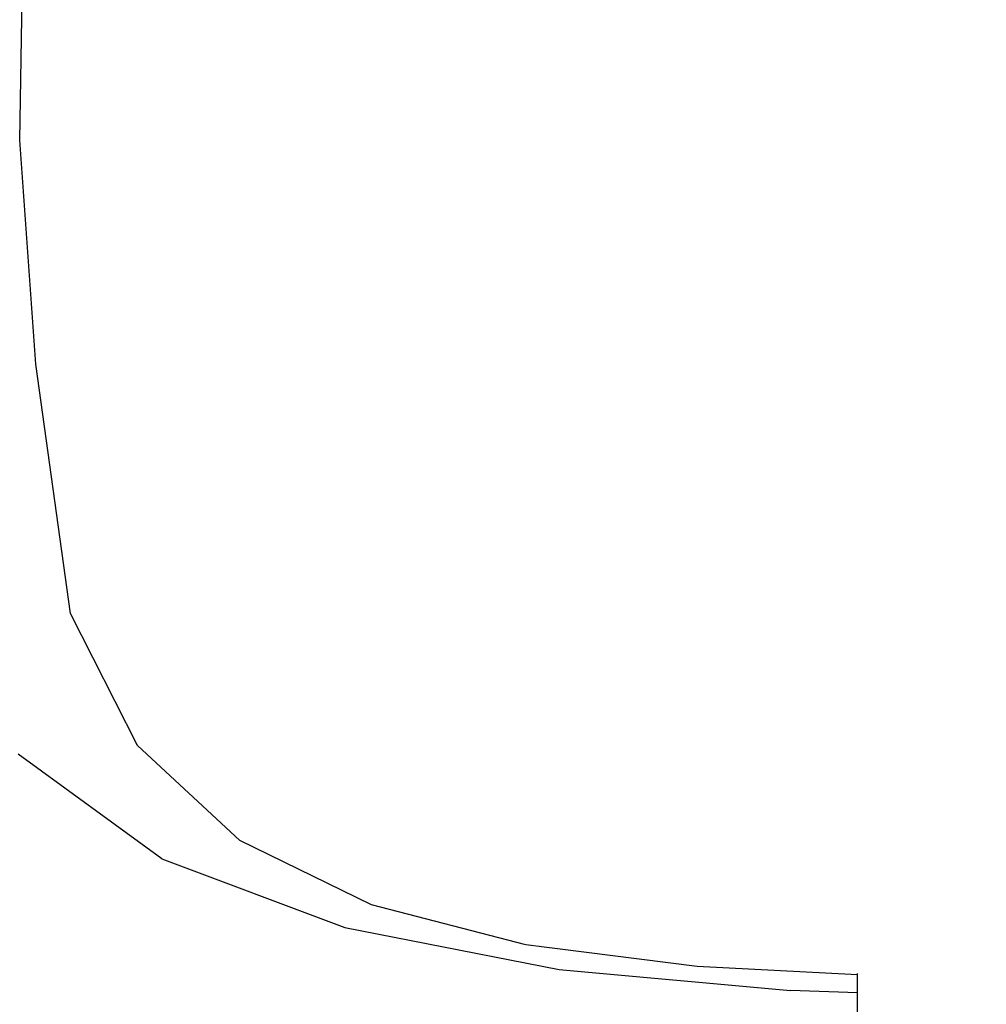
# Model space of a CAD drawing. Header units: millimetres. Extents: x -36478 to 31050, y -14815 to 11827.
# Tile 662 of 690: x -1295 to -1147, y 3901 to 4052. Entities that reach past the tile are written whole.
import ezdxf

# ---------------------------------------------------------------- set-up
doc = ezdxf.new("R2010")
doc.units = ezdxf.units.MM
doc.header["$MEASUREMENT"] = 0
doc.linetypes.add('Wipeout_Contour', pattern=[1000, 0, -1000])
for name, color, linetype in [('Nové_Interiér - nábytek', 7, 'Continuous'), ('Nové_Kóty - SP', 7, 'Continuous'), ('Nové_Výplně - Povrchové', 7, 'Continuous')]:
    doc.layers.add(name, color=color, linetype=linetype)
doc.styles.add('GENEROVANÝ_STYL_2', font='txt')
doc.dimstyles.new('GENEROVANÝ_STYL__1', dxfattribs={"dimtxt": 125, "dimasz": 190, "dimexe": 0.18, "dimexo": 300, "dimgap": 0, "dimtad": 1, "dimdec": 0, "dimzin": 0, "dimdsep": 46, "dimtxsty": 'GENEROVANÝ_STYL_2', "dimblk": 'ARROWHEAD_6', "dimblk1": 'ARROWHEAD_6', "dimblk2": 'ARROWHEAD_6', "dimcen": 0.09, "dimclrd": 1, "dimclre": 1, "dimclrt": 1, "dimazin": 0, "dimtfac": 1, "dimtdec": 4, "dimtmove": 0, "dimatfit": 3, "dimfxl": 1, "dimtolj": 1, "dimtzin": 0, "dimarcsym": 0})

# ---------------------------------------------------------------- blocks, each defined once
blk = doc.blocks.new('*D6333')
at = {"layer": 'Nové_Kóty - SP', "color": 1, "linetype": 'Continuous', "lineweight": 25}
for p, q in [((1592.49, 10900.32), (1592.49, 11050.32)), ((1692.49, 10800.32), (1492.49, 11000.32)), ((1779.99, 10900.32), (1292.49, 10900.32)), ((1592.49, 200), (1592.49, 10900.32)), ((1492.49, 300), (1692.49, 100)), ((1779.99, 200), (1292.49, 200)), ((1592.49, -398.51), (1592.49, 200))]:
    blk.add_line(p, q, dxfattribs=at)
at = {"layer": 'Nové_Kóty - SP', "color": 1, "lineweight": 25, "insert": (1567.49, 5289.02), "char_height": 125, "attachment_point": 7, "rotation": 90, "style": 'GENEROVANÝ_STYL_2'}
blk.add_mtext('\\A1;{\\pql;\\fArial|b0|i0|c0|p38;10\xa0700}', dxfattribs=at)
blk = doc.blocks.new('ARROWHEAD_6')
at = {"color": 0, "linetype": 'Continuous', "lineweight": 0}
for p, q in [((-0.5, -0.5), (0.5, 0.5)), ((0, 0), (-1, 0))]:
    blk.add_line(p, q, dxfattribs=at)
blk = doc.blocks.new('*D6426')
at = {"layer": 'Nové_Kóty - SP', "color": 1, "linetype": 'Continuous', "lineweight": 25}
for p, q in [((-3281.3, 5680), (-3081.3, 5480)), ((-2993.8, 5580), (-3481.3, 5580)), ((-3181.3, 3480), (-3181.3, 5580)), ((-3281.3, 3580), (-3081.3, 3380)), ((-2881.3, 3480), (-3368.8, 3480))]:
    blk.add_line(p, q, dxfattribs=at)
at = {"layer": 'Nové_Kóty - SP', "color": 1, "lineweight": 25, "insert": (-3206.3, 4316.29), "char_height": 125, "attachment_point": 7, "rotation": 90, "style": 'GENEROVANÝ_STYL_2'}
blk.add_mtext('\\A1;{\\pql;\\fArial|b0|i0|c0|p38;2\xa0100}', dxfattribs=at)
blk = doc.blocks.new('*D6432')
at = {"layer": 'Nové_Kóty - SP', "color": 1, "linetype": 'Continuous', "lineweight": 25}
for p, q in [((-4619.03, 6279.62), (-4819.03, 6479.62)), ((-4419.03, 6379.62), (-4906.53, 6379.62)), ((-4719.03, 3480), (-4719.03, 6379.62)), ((-4819.03, 3580), (-4619.03, 3380)), ((-4419.03, 3480), (-4906.53, 3480))]:
    blk.add_line(p, q, dxfattribs=at)
at = {"layer": 'Nové_Kóty - SP', "color": 1, "lineweight": 25, "char_height": 125, "attachment_point": 7, "rotation": 90, "style": 'GENEROVANÝ_STYL_2'}
for s, insert in [('\\A1;{\\pql;\\fArial|b0|i0|c0|p38;100}', (-4744.03, 5995.04)), ('\\A1;{\\pql;\\fArial|b0|i0|c0|p38;2\xa0900}', (-4744.03, 4573.81))]:
    blk.add_mtext(s, dxfattribs=dict(at, insert=insert))
blk = doc.blocks.new('*D6441')
at = {"layer": 'Nové_Kóty - SP', "color": 1, "linetype": 'Continuous', "lineweight": 25}
for p, q in [((-2766.08, 6230), (-2766.08, 6380)), ((-2666.08, 6130), (-2866.08, 6330)), ((-2466.08, 6230), (-2953.58, 6230)), ((-2766.08, 3480), (-2766.08, 6230)), ((-2866.08, 3580), (-2666.08, 3380)), ((-2666.08, 3330.35), (-2866.08, 3530.35)), ((-2466.08, 3480), (-2953.58, 3480))]:
    blk.add_line(p, q, dxfattribs=at)
at = {"layer": 'Nové_Kóty - SP', "color": 1, "lineweight": 25, "char_height": 125, "attachment_point": 7, "rotation": 90, "style": 'GENEROVANÝ_STYL_2'}
for s, insert in [('\\A1;{\\pql;\\fArial|b0|i0|c0|p38;2\xa0750}', (-2791.08, 4641.29)), ('\\A1;{\\pql;\\fArial|b0|i0|c0|p38;50}', (-2613.27, 3511.34))]:
    blk.add_mtext(s, dxfattribs=dict(at, insert=insert))

msp = doc.modelspace()

# ---------------------------------------------------------------- wipeouts: each hides what was drawn before it
at = {"color": 254, "linetype": 'Wipeout_Contour', "lineweight": 0, "ltscale": 12601.054054}
msp.add_wipeout([(-1141.56, 4009.21), (-1139.2, 4054.94), (-1180.12, 4051.66)], dxfattribs=at).dxf.layer = 'Nové_Výplně - Povrchové'
at = {"color": 254, "linetype": 'Wipeout_Contour', "lineweight": 0, "ltscale": 12470.073644}
msp.add_wipeout([(-1287.38, 3960.88), (-1277.1, 3940.74), (-1278.56, 3960.88)], dxfattribs=at).dxf.layer = 'Nové_Výplně - Povrchové'
at = {"color": 254, "linetype": 'Wipeout_Contour', "lineweight": 0, "ltscale": 12299.781462}
msp.add_wipeout([(-1147.3, 3937.27), (-1188.91, 3936.29), (-1148.33, 3921.6)], dxfattribs=at).dxf.layer = 'Nové_Výplně - Povrchové'

# ---------------------------------------------------------------- next in the draw order: wipeouts: each hides what was drawn before it
at = {"color": 254, "linetype": 'Wipeout_Contour', "lineweight": 0, "ltscale": 12566.560431}
msp.add_wipeout([(-1180.12, 4051.66), (-1182.68, 4007.67), (-1141.56, 4009.21)], dxfattribs=at).dxf.layer = 'Nové_Výplně - Povrchové'
at = {"color": 254, "linetype": 'Wipeout_Contour', "lineweight": 0, "ltscale": 12358.038066}
msp.add_wipeout([(-1143.02, 3960.88), (-1183.48, 3960.88), (-1147.3, 3937.27)], dxfattribs=at).dxf.layer = 'Nové_Výplně - Povrchové'
at = {"color": 254, "linetype": 'Wipeout_Contour', "lineweight": 0, "ltscale": 12331.050436}
msp.add_wipeout([(-1188.91, 3936.29), (-1221.77, 3936.25), (-1188.75, 3920.75)], dxfattribs=at).dxf.layer = 'Nové_Výplně - Povrchové'

# ---------------------------------------------------------------- next in the draw order: wipeouts: each hides what was drawn before it
at = {"color": 254, "linetype": 'Wipeout_Contour', "lineweight": 0, "ltscale": 12624.857733}
msp.add_wipeout([(-1182.68, 4007.67), (-1180.12, 4051.66), (-1215.58, 4047.18)], dxfattribs=at).dxf.layer = 'Nové_Výplně - Povrchové'
at = {"color": 254, "linetype": 'Wipeout_Contour', "lineweight": 0, "ltscale": 12358.607293}
msp.add_wipeout([(-1221.77, 3936.25), (-1246.81, 3937.05), (-1220.07, 3921.37)], dxfattribs=at).dxf.layer = 'Nové_Výplně - Povrchové'
at = {"color": 254, "linetype": 'Wipeout_Contour', "lineweight": 0, "ltscale": 12294.635369}
msp.add_wipeout([(-1188.91, 3936.29), (-1188.75, 3920.75), (-1148.33, 3921.6)], dxfattribs=at).dxf.layer = 'Nové_Výplně - Povrchové'

# ---------------------------------------------------------------- next in the draw order: wipeouts: each hides what was drawn before it
at = {"color": 254, "linetype": 'Wipeout_Contour', "lineweight": 0, "ltscale": 12590.24913}
msp.add_wipeout([(-1215.58, 4047.18), (-1217.41, 4005.56), (-1182.68, 4007.67)], dxfattribs=at).dxf.layer = 'Nové_Výplně - Povrchové'
at = {"color": 254, "linetype": 'Wipeout_Contour', "lineweight": 0, "ltscale": 12382.666922}
msp.add_wipeout([(-1246.81, 3937.05), (-1264.94, 3938.58), (-1243.81, 3923.26)], dxfattribs=at).dxf.layer = 'Nové_Výplně - Povrchové'
at = {"color": 254, "linetype": 'Wipeout_Contour', "lineweight": 0, "ltscale": 12324.726898}
msp.add_wipeout([(-1221.77, 3936.25), (-1220.07, 3921.37), (-1188.75, 3920.75)], dxfattribs=at).dxf.layer = 'Nové_Výplně - Povrchové'

# ---------------------------------------------------------------- next in the draw order: wipeouts: each hides what was drawn before it
at = {"color": 254, "linetype": 'Wipeout_Contour', "lineweight": 0, "ltscale": 12708.473777}
msp.add_wipeout([(-1211.91, 4087.25), (-1215.58, 4047.18), (-1180.12, 4051.66)], dxfattribs=at).dxf.layer = 'Nové_Výplně - Povrchové'
at = {"color": 254, "linetype": 'Wipeout_Contour', "lineweight": 0, "ltscale": 12440.858435}
msp.add_wipeout([(-1264.94, 3938.58), (-1278.56, 3960.88), (-1277.1, 3940.74)], dxfattribs=at).dxf.layer = 'Nové_Výplně - Povrchové'
at = {"color": 254, "linetype": 'Wipeout_Contour', "lineweight": 0, "ltscale": 12390.018356}
msp.add_wipeout([(-1183.48, 3960.88), (-1216.92, 3960.88), (-1188.91, 3936.29)], dxfattribs=at).dxf.layer = 'Nové_Výplně - Povrchové'
at = {"color": 254, "linetype": 'Wipeout_Contour', "lineweight": 0, "ltscale": 12351.769599}
msp.add_wipeout([(-1246.81, 3937.05), (-1243.81, 3923.26), (-1220.07, 3921.37)], dxfattribs=at).dxf.layer = 'Nové_Výplně - Povrchové'
at = {"color": 254, "linetype": 'Wipeout_Contour', "lineweight": 0, "ltscale": 12261.094169}
msp.add_wipeout([(-1148.33, 3921.6), (-1188.75, 3920.75), (-1148.29, 3912.24)], dxfattribs=at).dxf.layer = 'Nové_Výplně - Povrchové'

# ---------------------------------------------------------------- next in the draw order: wipeouts: each hides what was drawn before it
at = {"color": 254, "linetype": 'Wipeout_Contour', "lineweight": 0, "ltscale": 12642.500901}
msp.add_wipeout([(-1217.41, 4005.56), (-1215.58, 4047.18), (-1245.19, 4042.29)], dxfattribs=at).dxf.layer = 'Nové_Výplně - Povrchové'
at = {"color": 254, "linetype": 'Wipeout_Contour', "lineweight": 0, "ltscale": 12417.228634}
msp.add_wipeout([(-1216.92, 3960.88), (-1243.68, 3960.88), (-1221.77, 3936.25)], dxfattribs=at).dxf.layer = 'Nové_Výplně - Povrchové'
at = {"color": 254, "linetype": 'Wipeout_Contour', "lineweight": 0, "ltscale": 12346.314648}
msp.add_wipeout([(-1183.48, 3960.88), (-1188.91, 3936.29), (-1147.3, 3937.27)], dxfattribs=at).dxf.layer = 'Nové_Výplně - Povrchové'
at = {"color": 254, "linetype": 'Wipeout_Contour', "lineweight": 0, "ltscale": 12403.534655}
msp.add_wipeout([(-1264.94, 3938.58), (-1277.1, 3940.74), (-1261.45, 3926.21)], dxfattribs=at).dxf.layer = 'Nové_Výplně - Povrchové'
at = {"color": 254, "linetype": 'Wipeout_Contour', "lineweight": 0, "ltscale": 12292.471434}
msp.add_wipeout([(-1188.75, 3920.75), (-1220.07, 3921.37), (-1186.67, 3912.12)], dxfattribs=at).dxf.layer = 'Nové_Výplně - Povrchové'

# ---------------------------------------------------------------- next in the draw order: wipeouts: each hides what was drawn before it
at = {"color": 254, "linetype": 'Wipeout_Contour', "lineweight": 0, "ltscale": 12754.383752}
msp.add_wipeout([(-1215.58, 4047.18), (-1211.91, 4087.25), (-1242.27, 4080.11)], dxfattribs=at).dxf.layer = 'Nové_Výplně - Povrchové'
at = {"color": 254, "linetype": 'Wipeout_Contour', "lineweight": 0, "ltscale": 12608.281149}
msp.add_wipeout([(-1245.19, 4042.29), (-1245.76, 4003.27), (-1217.41, 4005.56)], dxfattribs=at).dxf.layer = 'Nové_Výplně - Povrchové'
at = {"color": 254, "linetype": 'Wipeout_Contour', "lineweight": 0, "ltscale": 12439.590169}
msp.add_wipeout([(-1243.68, 3960.88), (-1264.11, 3960.88), (-1246.81, 3937.05)], dxfattribs=at).dxf.layer = 'Nové_Výplně - Povrchové'
at = {"color": 254, "linetype": 'Wipeout_Contour', "lineweight": 0, "ltscale": 12376.455539}
msp.add_wipeout([(-1216.92, 3960.88), (-1221.77, 3936.25), (-1188.91, 3936.29)], dxfattribs=at).dxf.layer = 'Nové_Výplně - Povrchové'
at = {"color": 254, "linetype": 'Wipeout_Contour', "lineweight": 0, "ltscale": 12321.350612}
msp.add_wipeout([(-1220.07, 3921.37), (-1243.81, 3923.26), (-1217, 3913.59)], dxfattribs=at).dxf.layer = 'Nové_Výplně - Povrchové'
at = {"color": 254, "linetype": 'Wipeout_Contour', "lineweight": 0, "ltscale": 12261.82403}
msp.add_wipeout([(-1148.29, 3912.24), (-1188.75, 3920.75), (-1186.67, 3912.12)], dxfattribs=at).dxf.layer = 'Nové_Výplně - Povrchové'

# ---------------------------------------------------------------- next in the draw order: wipeouts: each hides what was drawn before it
at = {"color": 254, "linetype": 'Wipeout_Contour', "lineweight": 0, "ltscale": 12720.090698}
msp.add_wipeout([(-1242.27, 4080.11), (-1245.19, 4042.29), (-1215.58, 4047.18)], dxfattribs=at).dxf.layer = 'Nové_Výplně - Povrchové'
at = {"color": 254, "linetype": 'Wipeout_Contour', "lineweight": 0, "ltscale": 12457.171388}
msp.add_wipeout([(-1264.11, 3960.88), (-1278.56, 3960.88), (-1264.94, 3938.58)], dxfattribs=at).dxf.layer = 'Nové_Výplně - Povrchové'
at = {"color": 254, "linetype": 'Wipeout_Contour', "lineweight": 0, "ltscale": 12348.277057}
msp.add_wipeout([(-1261.45, 3926.21), (-1241.36, 3916.36), (-1243.81, 3923.26)], dxfattribs=at).dxf.layer = 'Nové_Výplně - Povrchové'
at = {"color": 254, "linetype": 'Wipeout_Contour', "lineweight": 0, "ltscale": 12292.930229}
msp.add_wipeout([(-1220.07, 3921.37), (-1217, 3913.59), (-1186.67, 3912.12)], dxfattribs=at).dxf.layer = 'Nové_Výplně - Povrchové'

# ---------------------------------------------------------------- next in the draw order: wipeouts: each hides what was drawn before it
at = {"color": 254, "linetype": 'Wipeout_Contour', "lineweight": 0, "ltscale": 12655.269232}
msp.add_wipeout([(-1245.76, 4003.27), (-1245.19, 4042.29), (-1268.58, 4037.81)], dxfattribs=at).dxf.layer = 'Nové_Výplně - Povrchové'
at = {"color": 254, "linetype": 'Wipeout_Contour', "lineweight": 0, "ltscale": 12418.356543}
msp.add_wipeout([(-1273.38, 3923.4), (-1294.23, 3939.06), (-1295.39, 3939.42)], dxfattribs=at).dxf.layer = 'Nové_Výplně - Povrchové'
at = {"color": 254, "linetype": 'Wipeout_Contour', "lineweight": 0, "ltscale": 12375.911355}
msp.add_wipeout([(-1261.45, 3926.21), (-1243.81, 3923.26), (-1264.94, 3938.58)], dxfattribs=at).dxf.layer = 'Nové_Výplně - Povrchové'
at = {"color": 254, "linetype": 'Wipeout_Contour', "lineweight": 0, "ltscale": 12239.069388}
msp.add_wipeout([(-1148.29, 3912.24), (-1186.67, 3912.12), (-1149.36, 3907.53)], dxfattribs=at).dxf.layer = 'Nové_Výplně - Povrchové'

# ---------------------------------------------------------------- next in the draw order: wipeouts: each hides what was drawn before it
at = {"color": 254, "linetype": 'Wipeout_Contour', "lineweight": 0, "ltscale": 12761.150438}
msp.add_wipeout([(-1245.19, 4042.29), (-1242.27, 4080.11), (-1266.67, 4073.56)], dxfattribs=at).dxf.layer = 'Nové_Výplně - Povrchové'
at = {"color": 254, "linetype": 'Wipeout_Contour', "lineweight": 0, "ltscale": 12621.667967}
msp.add_wipeout([(-1268.58, 4037.81), (-1267.74, 4001.17), (-1245.76, 4003.27)], dxfattribs=at).dxf.layer = 'Nové_Výplně - Povrchové'
at = {"color": 254, "linetype": 'Wipeout_Contour', "lineweight": 0, "ltscale": 12402.243359}
msp.add_wipeout([(-1243.68, 3960.88), (-1246.81, 3937.05), (-1221.77, 3936.25)], dxfattribs=at).dxf.layer = 'Nové_Výplně - Povrchové'
at = {"color": 254, "linetype": 'Wipeout_Contour', "lineweight": 0, "ltscale": 12271.270166}
msp.add_wipeout([(-1186.67, 3912.12), (-1217, 3913.59), (-1186.37, 3908.23)], dxfattribs=at).dxf.layer = 'Nové_Výplně - Povrchové'

# ---------------------------------------------------------------- next in the draw order: wipeouts: each hides what was drawn before it
at = {"color": 254, "linetype": 'Wipeout_Contour', "lineweight": 0, "ltscale": 12727.60577}
msp.add_wipeout([(-1266.67, 4073.56), (-1268.58, 4037.81), (-1245.19, 4042.29)], dxfattribs=at).dxf.layer = 'Nové_Výplně - Povrchové'
at = {"color": 254, "linetype": 'Wipeout_Contour', "lineweight": 0, "ltscale": 12423.631509}
msp.add_wipeout([(-1264.11, 3960.88), (-1264.94, 3938.58), (-1246.81, 3937.05)], dxfattribs=at).dxf.layer = 'Nové_Výplně - Povrchové'
at = {"color": 254, "linetype": 'Wipeout_Contour', "lineweight": 0, "ltscale": 12302.496767}
msp.add_wipeout([(-1241.36, 3916.36), (-1217.74, 3910.25), (-1217, 3913.59)], dxfattribs=at).dxf.layer = 'Nové_Výplně - Povrchové'
at = {"color": 254, "linetype": 'Wipeout_Contour', "lineweight": 0, "ltscale": 12245.053792}
msp.add_wipeout([(-1149.36, 3907.53), (-1186.67, 3912.12), (-1186.37, 3908.23)], dxfattribs=at).dxf.layer = 'Nové_Výplně - Povrchové'

# ---------------------------------------------------------------- next in the draw order: wipeouts: each hides what was drawn before it
at = {"color": 254, "linetype": 'Wipeout_Contour', "lineweight": 0, "ltscale": 12664.46527}
msp.add_wipeout([(-1268.58, 4037.81), (-1285.36, 4034.53), (-1267.74, 4001.17)], dxfattribs=at).dxf.layer = 'Nové_Výplně - Povrchové'
at = {"color": 254, "linetype": 'Wipeout_Contour', "lineweight": 0, "ltscale": 12322.213285}
msp.add_wipeout([(-1241.36, 3916.36), (-1217, 3913.59), (-1243.81, 3923.26)], dxfattribs=at).dxf.layer = 'Nové_Výplně - Povrchové'
at = {"color": 254, "linetype": 'Wipeout_Contour', "lineweight": 0, "ltscale": 16303.678258}
msp.add_wipeout([(-1186.37, 3908.23), (-1155.74, 3905.98), (-1152.27, 3906.41), (-1149.36, 3907.53)], dxfattribs=at).dxf.layer = 'Nové_Výplně - Povrchové'

# ---------------------------------------------------------------- next in the draw order: wipeouts: each hides what was drawn before it
at = {"color": 254, "linetype": 'Wipeout_Contour', "lineweight": 0, "ltscale": 12765.485317}
msp.add_wipeout([(-1266.67, 4073.56), (-1284.35, 4068.77), (-1268.58, 4037.81)], dxfattribs=at).dxf.layer = 'Nové_Výplně - Povrchové'
at = {"color": 254, "linetype": 'Wipeout_Contour', "lineweight": 0, "ltscale": 12631.470777}
msp.add_wipeout([(-1285.36, 4034.53), (-1283.37, 3999.63), (-1267.74, 4001.17)], dxfattribs=at).dxf.layer = 'Nové_Výplně - Povrchové'
at = {"color": 254, "linetype": 'Wipeout_Contour', "lineweight": 0, "ltscale": 12264.390458}
msp.add_wipeout([(-1186.37, 3908.23), (-1217.74, 3910.25), (-1191.53, 3906.94)], dxfattribs=at).dxf.layer = 'Nové_Výplně - Povrchové'
at = {"color": 254, "linetype": 'Wipeout_Contour', "lineweight": 0, "ltscale": 16264.063095}
msp.add_wipeout([(-1149.36, 3907.53), (-1135.7, 3906.95), (-1110.29, 3906.13), (-1104.08, 3908.57)], dxfattribs=at).dxf.layer = 'Nové_Výplně - Povrchové'

# ---------------------------------------------------------------- next in the draw order: wipeouts: each hides what was drawn before it
at = {"color": 254, "linetype": 'Wipeout_Contour', "lineweight": 0, "ltscale": 12732.881948}
msp.add_wipeout([(-1285.36, 4034.53), (-1268.58, 4037.81), (-1284.35, 4068.77)], dxfattribs=at).dxf.layer = 'Nové_Výplně - Povrchové'
at = {"color": 254, "linetype": 'Wipeout_Contour', "lineweight": 0, "ltscale": 12565.890169}
msp.add_wipeout([(-1278.56, 3960.88), (-1283.37, 3999.63), (-1292.67, 3999.03)], dxfattribs=at).dxf.layer = 'Nové_Výplně - Povrchové'
at = {"color": 254, "linetype": 'Wipeout_Contour', "lineweight": 0, "ltscale": 12204.882891}
msp.add_wipeout([(-1104.08, 3908.57), (-1099.78, 3914.27), (-1148.29, 3912.24)], dxfattribs=at).dxf.layer = 'Nové_Výplně - Povrchové'
at = {"color": 254, "linetype": 'Wipeout_Contour', "lineweight": 0, "ltscale": 12277.993812}
msp.add_wipeout([(-1217.74, 3910.25), (-1186.37, 3908.23), (-1217, 3913.59)], dxfattribs=at).dxf.layer = 'Nové_Výplně - Povrchové'
at = {"color": 254, "linetype": 'Wipeout_Contour', "lineweight": 0, "ltscale": 16310.601573}
msp.add_wipeout([(-1191.53, 3906.94), (-1167.02, 3905.68), (-1167.02, 3905.88), (-1157.01, 3905.93)], dxfattribs=at).dxf.layer = 'Nové_Výplně - Povrchové'
at = {"color": 254, "linetype": 'Wipeout_Contour', "lineweight": 0, "ltscale": 16286.591811}
msp.add_wipeout([(-1149.36, 3907.53), (-1152.27, 3906.41), (-1145.87, 3907.34), (-1135.7, 3906.95)], dxfattribs=at).dxf.layer = 'Nové_Výplně - Povrchové'

# ---------------------------------------------------------------- next in the draw order: wipeouts: each hides what was drawn before it
at = {"color": 254, "linetype": 'Wipeout_Contour', "lineweight": 0, "ltscale": 12737.842124}
msp.add_wipeout([(-1294.55, 4066.91), (-1295.14, 4033.26), (-1285.36, 4034.53)], dxfattribs=at).dxf.layer = 'Nové_Výplně - Povrchové'
at = {"color": 254, "linetype": 'Wipeout_Contour', "lineweight": 0, "ltscale": 12529.226799}
msp.add_wipeout([(-1292.67, 3999.03), (-1287.38, 3960.88), (-1278.56, 3960.88)], dxfattribs=at).dxf.layer = 'Nové_Výplně - Povrchové'
at = {"color": 254, "linetype": 'Wipeout_Contour', "lineweight": 0, "ltscale": 12227.142783}
msp.add_wipeout([(-1148.33, 3921.6), (-1099.78, 3914.27), (-1097.32, 3924.13)], dxfattribs=at).dxf.layer = 'Nové_Výplně - Povrchové'
at = {"color": 254, "linetype": 'Wipeout_Contour', "lineweight": 0, "ltscale": 12211.458173}
msp.add_wipeout([(-1104.08, 3908.57), (-1148.29, 3912.24), (-1149.36, 3907.53)], dxfattribs=at).dxf.layer = 'Nové_Výplně - Povrchové'
at = {"color": 254, "linetype": 'Wipeout_Contour', "lineweight": 0, "ltscale": 16315.505747}
msp.add_wipeout([(-1191.53, 3906.94), (-1157.01, 3905.93), (-1155.74, 3905.98), (-1186.37, 3908.23)], dxfattribs=at).dxf.layer = 'Nové_Výplně - Povrchové'
at = {"color": 254, "linetype": 'Wipeout_Contour', "lineweight": 0, "ltscale": 12226.053863}
msp.add_wipeout([(-1177.25, 3903.27), (-1167.02, 3902.95), (-1167.02, 3904.95)], dxfattribs=at).dxf.layer = 'Nové_Výplně - Povrchové'

# ---------------------------------------------------------------- next in the draw order: wipeouts: each hides what was drawn before it
at = {"color": 254, "linetype": 'Wipeout_Contour', "lineweight": 0, "ltscale": 12769.522896}
msp.add_wipeout([(-1285.36, 4034.53), (-1284.35, 4068.77), (-1294.55, 4066.91)], dxfattribs=at).dxf.layer = 'Nové_Výplně - Povrchové'
at = {"color": 254, "linetype": 'Wipeout_Contour', "lineweight": 0, "ltscale": 12555.934475}
msp.add_wipeout([(-1267.74, 4001.17), (-1283.37, 3999.63), (-1264.11, 3960.88)], dxfattribs=at).dxf.layer = 'Nové_Výplně - Povrchové'
at = {"color": 254, "linetype": 'Wipeout_Contour', "lineweight": 0, "ltscale": 12228.98459}
msp.add_wipeout([(-1148.33, 3921.6), (-1148.29, 3912.24), (-1099.78, 3914.27)], dxfattribs=at).dxf.layer = 'Nové_Výplně - Povrchové'
at = {"color": 254, "linetype": 'Wipeout_Contour', "lineweight": 0, "ltscale": 16313.717418}
msp.add_wipeout([(-1191.53, 3906.94), (-1177.25, 3903.27), (-1167.02, 3904.95), (-1167.02, 3905.68)], dxfattribs=at).dxf.layer = 'Nové_Výplně - Povrchové'

# ---------------------------------------------------------------- next in the draw order: wipeouts: each hides what was drawn before it
at = {"color": 254, "linetype": 'Wipeout_Contour', "lineweight": 0, "ltscale": 12519.772158}
msp.add_wipeout([(-1283.37, 3999.63), (-1278.56, 3960.88), (-1264.11, 3960.88)], dxfattribs=at).dxf.layer = 'Nové_Výplně - Povrchové'
at = {"color": 254, "linetype": 'Wipeout_Contour', "lineweight": 0, "ltscale": 12261.515575}
msp.add_wipeout([(-1147.3, 3937.27), (-1148.33, 3921.6), (-1097.32, 3924.13)], dxfattribs=at).dxf.layer = 'Nové_Výplně - Povrchové'
at = {"color": 254, "linetype": 'Wipeout_Contour', "lineweight": 0, "ltscale": 12270.010588}
msp.add_wipeout([(-1191.53, 3906.94), (-1217.74, 3910.25), (-1212.64, 3906.52)], dxfattribs=at).dxf.layer = 'Nové_Výplně - Povrchové'
at = {"color": 254, "linetype": 'Wipeout_Contour', "lineweight": 0, "ltscale": 28323.458327}
msp.add_wipeout([(-1167.02, 3905.88), (-1167.02, 3805), (-1145.87, 3805), (-1145.87, 3907.34), (-1152.27, 3906.41), (-1155.74, 3905.98), (-1157.01, 3905.93)], dxfattribs=at).dxf.layer = 'Nové_Výplně - Povrchové'

# ---------------------------------------------------------------- next in the draw order: wipeouts: each hides what was drawn before it
at = {"color": 254, "linetype": 'Wipeout_Contour', "lineweight": 0, "ltscale": 12638.809465}
msp.add_wipeout([(-1295.14, 4033.26), (-1292.67, 3999.03), (-1283.37, 3999.63)], dxfattribs=at).dxf.layer = 'Nové_Výplně - Povrchové'
at = {"color": 254, "linetype": 'Wipeout_Contour', "lineweight": 0, "ltscale": 12541.927481}
msp.add_wipeout([(-1243.68, 3960.88), (-1245.76, 4003.27), (-1267.74, 4001.17)], dxfattribs=at).dxf.layer = 'Nové_Výplně - Povrchové'
at = {"color": 254, "linetype": 'Wipeout_Contour', "lineweight": 0, "ltscale": 12478.437558}
msp.add_wipeout([(-1287.38, 3960.88), (-1305.74, 3960.88), (-1277.1, 3940.74)], dxfattribs=at).dxf.layer = 'Nové_Výplně - Povrchové'
at = {"color": 254, "linetype": 'Wipeout_Contour', "lineweight": 0, "ltscale": 12310.005259}
msp.add_wipeout([(-1217.74, 3910.25), (-1241.36, 3916.36), (-1245.43, 3912.89)], dxfattribs=at).dxf.layer = 'Nové_Výplně - Povrchové'
at = {"color": 254, "linetype": 'Wipeout_Contour', "lineweight": 0, "ltscale": 12252.333705}
msp.add_wipeout([(-1191.53, 3906.94), (-1212.64, 3906.52), (-1177.25, 3903.27)], dxfattribs=at).dxf.layer = 'Nové_Výplně - Povrchové'

# ---------------------------------------------------------------- next in the draw order: wipeouts: each hides what was drawn before it
at = {"color": 254, "linetype": 'Wipeout_Contour', "lineweight": 0, "ltscale": 12671.466908}
msp.add_wipeout([(-1283.37, 3999.63), (-1285.36, 4034.53), (-1295.14, 4033.26)], dxfattribs=at).dxf.layer = 'Nové_Výplně - Povrchové'
at = {"color": 254, "linetype": 'Wipeout_Contour', "lineweight": 0, "ltscale": 12505.877735}
msp.add_wipeout([(-1267.74, 4001.17), (-1264.11, 3960.88), (-1243.68, 3960.88)], dxfattribs=at).dxf.layer = 'Nové_Výplně - Povrchové'
at = {"color": 254, "linetype": 'Wipeout_Contour', "lineweight": 0, "ltscale": 12458.872683}
msp.add_wipeout([(-1305.74, 3960.88), (-1294.23, 3939.06), (-1277.1, 3940.74)], dxfattribs=at).dxf.layer = 'Nové_Výplně - Povrchové'
at = {"color": 254, "linetype": 'Wipeout_Contour', "lineweight": 0, "ltscale": 12357.307002}
msp.add_wipeout([(-1261.45, 3926.21), (-1273.38, 3923.4), (-1241.36, 3916.36)], dxfattribs=at).dxf.layer = 'Nové_Výplně - Povrchové'
at = {"color": 254, "linetype": 'Wipeout_Contour', "lineweight": 0, "ltscale": 12292.374619}
msp.add_wipeout([(-1217.74, 3910.25), (-1245.43, 3912.89), (-1212.64, 3906.52)], dxfattribs=at).dxf.layer = 'Nové_Výplně - Povrchové'

# ---------------------------------------------------------------- next in the draw order: wipeouts: each hides what was drawn before it
at = {"color": 254, "linetype": 'Wipeout_Contour', "lineweight": 0, "ltscale": 12523.288039}
msp.add_wipeout([(-1216.92, 3960.88), (-1217.41, 4005.56), (-1245.76, 4003.27)], dxfattribs=at).dxf.layer = 'Nové_Výplně - Povrchové'
at = {"color": 254, "linetype": 'Wipeout_Contour', "lineweight": 0, "ltscale": 12489.243958}
msp.add_wipeout([(-1305.74, 3960.88), (-1310.48, 3960.88), (-1294.23, 3939.06)], dxfattribs=at).dxf.layer = 'Nové_Výplně - Povrchové'
at = {"color": 254, "linetype": 'Wipeout_Contour', "lineweight": 0, "ltscale": 12339.525306}
msp.add_wipeout([(-1241.36, 3916.36), (-1273.38, 3923.4), (-1245.43, 3912.89)], dxfattribs=at).dxf.layer = 'Nové_Výplně - Povrchové'

# ---------------------------------------------------------------- next in the draw order: wipeouts: each hides what was drawn before it
at = {"color": 254, "linetype": 'Wipeout_Contour', "lineweight": 0, "ltscale": 12487.174084}
msp.add_wipeout([(-1245.76, 4003.27), (-1243.68, 3960.88), (-1216.92, 3960.88)], dxfattribs=at).dxf.layer = 'Nové_Výplně - Povrchové'
at = {"color": 254, "linetype": 'Wipeout_Contour', "lineweight": 0, "ltscale": 12413.002134}
msp.add_wipeout([(-1294.23, 3939.06), (-1261.45, 3926.21), (-1277.1, 3940.74)], dxfattribs=at).dxf.layer = 'Nové_Výplně - Povrchové'

# ---------------------------------------------------------------- next in the draw order: wipeouts: each hides what was drawn before it
at = {"color": 254, "linetype": 'Wipeout_Contour', "lineweight": 0, "ltscale": 12499.503278}
msp.add_wipeout([(-1183.48, 3960.88), (-1182.68, 4007.67), (-1217.41, 4005.56)], dxfattribs=at).dxf.layer = 'Nové_Výplně - Povrchové'
at = {"color": 254, "linetype": 'Wipeout_Contour', "lineweight": 0, "ltscale": 12464.887367}
msp.add_wipeout([(-1310.48, 3960.88), (-1295.39, 3939.42), (-1294.23, 3939.06)], dxfattribs=at).dxf.layer = 'Nové_Výplně - Povrchové'

# ---------------------------------------------------------------- next in the draw order: wipeouts: each hides what was drawn before it
at = {"color": 254, "linetype": 'Wipeout_Contour', "lineweight": 0, "ltscale": 12470.187334}
msp.add_wipeout([(-1143.02, 3960.88), (-1141.56, 4009.21), (-1182.68, 4007.67)], dxfattribs=at).dxf.layer = 'Nové_Výplně - Povrchové'
at = {"color": 254, "linetype": 'Wipeout_Contour', "lineweight": 0, "ltscale": 12463.383963}
msp.add_wipeout([(-1217.41, 4005.56), (-1216.92, 3960.88), (-1183.48, 3960.88)], dxfattribs=at).dxf.layer = 'Nové_Výplně - Povrchové'
at = {"color": 254, "linetype": 'Wipeout_Contour', "lineweight": 0, "ltscale": 12577.051638}
msp.add_wipeout([(-1287.38, 3960.88), (-1292.67, 3999.03), (-1310.85, 3999.55)], dxfattribs=at).dxf.layer = 'Nové_Výplně - Povrchové'
at = {"color": 254, "linetype": 'Wipeout_Contour', "lineweight": 0, "ltscale": 12394.725464}
msp.add_wipeout([(-1294.23, 3939.06), (-1273.38, 3923.4), (-1261.45, 3926.21)], dxfattribs=at).dxf.layer = 'Nové_Výplně - Povrchové'

# ---------------------------------------------------------------- next in the draw order: wipeouts: each hides what was drawn before it
at = {"color": 254, "linetype": 'Wipeout_Contour', "lineweight": 0, "ltscale": 12434.341925}
msp.add_wipeout([(-1182.68, 4007.67), (-1183.48, 3960.88), (-1143.02, 3960.88)], dxfattribs=at).dxf.layer = 'Nové_Výplně - Povrchové'
at = {"color": 254, "linetype": 'Wipeout_Contour', "lineweight": 0, "ltscale": 12543.731036}
msp.add_wipeout([(-1310.85, 3999.55), (-1305.74, 3960.88), (-1287.38, 3960.88)], dxfattribs=at).dxf.layer = 'Nové_Výplně - Povrchové'

# ---------------------------------------------------------------- next in the draw order: wipeouts: each hides what was drawn before it
at = {"color": 254, "linetype": 'Wipeout_Contour', "lineweight": 0, "ltscale": 12682.196898}
msp.add_wipeout([(-1292.67, 3999.03), (-1295.14, 4033.26), (-1313.2, 4034.42)], dxfattribs=at).dxf.layer = 'Nové_Výplně - Povrchové'

# ---------------------------------------------------------------- next in the draw order: wipeouts: each hides what was drawn before it
at = {"color": 254, "linetype": 'Wipeout_Contour', "lineweight": 0, "ltscale": 12653.839078}
msp.add_wipeout([(-1313.2, 4034.42), (-1310.85, 3999.55), (-1292.67, 3999.03)], dxfattribs=at).dxf.layer = 'Nové_Výplně - Povrchové'

# ---------------------------------------------------------------- next in the draw order: wipeouts: each hides what was drawn before it
at = {"color": 254, "linetype": 'Wipeout_Contour', "lineweight": 0, "ltscale": 12779.788476}
msp.add_wipeout([(-1295.14, 4033.26), (-1294.55, 4066.91), (-1312.57, 4068.65)], dxfattribs=at).dxf.layer = 'Nové_Výplně - Povrchové'

# ---------------------------------------------------------------- next in the draw order: wipeouts: each hides what was drawn before it
at = {"color": 254, "linetype": 'Wipeout_Contour', "lineweight": 0, "ltscale": 120221.199004}
msp.add_wipeout([(-3462.82, 4490), (-3435.73, 4490), (-3428.73, 4490), (-3428.73, 4470), (-3435.73, 4470), (-3462.82, 4470), (-3462.82, 3480.38), (-2611, 3480.38), (-2611, 4630), (-931.16, 4630), (-931.16, 4205), (-966.16, 4205), (-966.16, 3490), (-961.16, 3490), (-961.16, 3480.38), (-850.08, 3480.38), (-850.08, 4330), (-880.08, 4330), (-880.08, 4355), (-850.05, 4355), (-850.05, 6130), (-850.08, 6130), (-850.08, 6480), (-3462.82, 6480)], dxfattribs=at).dxf.layer = 'Nové_Výplně - Povrchové'

# ---------------------------------------------------------------- next in the draw order: wipeouts: each hides what was drawn before it
at = {"color": 254, "linetype": 'Wipeout_Contour', "lineweight": 0, "ltscale": 172462.925567}
msp.add_wipeout([(-1561.21, 3899.7), (-1552.57, 3899.61), (-1499.69, 3897.7), (-1495.03, 3897.43), (-1466.17, 3895.19), (-1443.06, 3897.7), (-1404.41, 3899.61), (-1364.38, 3900.16), (-1310.38, 3900.2), (-1268.75, 3899.61), (-1228.25, 3897.43), (-1189.37, 3892.68), (-1167.02, 3889.04), (-1167.02, 3902.95), (-1177.25, 3903.27), (-1212.64, 3906.52), (-1245.43, 3912.89), (-1273.38, 3923.4), (-1295.39, 3939.42), (-1310.48, 3960.88), (-1314.99, 4000.89), (-1316.62, 4037.41), (-1315.34, 4073.14), (-1311.11, 4110.82), (-1303.9, 4153.15), (-1293.66, 4202.85), (-1293.19, 4205), (-1409.56, 4205), (-1408.55, 4199.25), (-1399.94, 4147.9), (-1393.92, 4105.42), (-1390.61, 4068.65), (-1390.14, 4034.42), (-1392.62, 3999.55), (-1398.17, 3960.88), (-1413.57, 3939.06), (-1440.01, 3923.4), (-1462.72, 3916.36), (-1475.25, 3912.89), (-1517.07, 3906.52), (-1561.21, 3903.41)], dxfattribs=at).dxf.layer = 'Nové_Výplně - Povrchové'

# ---------------------------------------------------------------- next in the draw order: linework, layer by layer
at = {"layer": 'Nové_Interiér - nábytek', "color": 1, "linetype": 'Continuous', "lineweight": 25}
for p, q in [((-1295.14, 4033.26), (-1294.55, 4066.91)), ((-1292.67, 3999.03), (-1295.14, 4033.26)), ((-1287.38, 3960.88), (-1292.67, 3999.03)), ((-1277.1, 3940.74), (-1287.38, 3960.88)), ((-1261.45, 3926.21), (-1277.1, 3940.74)), ((-1273.38, 3923.4), (-1295.39, 3939.42)), ((-1273.38, 3923.4), (-1245.43, 3912.89))]:
    msp.add_line(p, q, dxfattribs=at)

# ---------------------------------------------------------------- next in the draw order: wipeouts: each hides what was drawn before it
at = {"color": 254, "linetype": 'Wipeout_Contour', "lineweight": 0, "ltscale": 130043.688256}
msp.add_wipeout([(-1242.41, 3627.5), (-1242.41, 3619.78), (-1232.38, 3617.14), (-1016.16, 3573.2), (-1016.16, 3918.12), (-1027.62, 3913.59), (-1055.01, 3908.23), (-1074.71, 3906.73), (-1074.71, 3863.62), (-1070.83, 3860.28), (-1065.17, 3850.15), (-1062.43, 3838.95), (-1060.24, 3829.65), (-1062.82, 3826.92), (-1064.22, 3825.68), (-1064.28, 3823.33), (-1065.71, 3821.36), (-1067.93, 3819.63), (-1074.71, 3817.22), (-1074.71, 3805), (-1130.79, 3805), (-1155.03, 3762.43), (-1151.19, 3762.14), (-1147.67, 3762.14), (-1101.56, 3759.53), (-1101.75, 3754.53), (-1137, 3754.53), (-1158.25, 3756.76), (-1159.26, 3755), (-1222.38, 3755), (-1222.38, 3675), (-1232.39, 3675), (-1232.39, 3627.5)], dxfattribs=at).dxf.layer = 'Nové_Výplně - Povrchové'

# ---------------------------------------------------------------- next in the draw order: linework, layer by layer
at = {"layer": 'Nové_Interiér - nábytek', "color": 1, "linetype": 'Continuous', "lineweight": 25}
for p, q in [((-1241.36, 3916.36), (-1261.45, 3926.21)), ((-1217.74, 3910.25), (-1241.36, 3916.36)), ((-1245.43, 3912.89), (-1212.64, 3906.52)), ((-1191.53, 3906.94), (-1217.74, 3910.25)), ((-1167.02, 3905.68), (-1191.53, 3906.94)), ((-1212.64, 3906.52), (-1177.25, 3903.27)), ((-1167.02, 3835), (-1167.02, 3905.88)), ((-1167.02, 3902.95), (-1177.25, 3903.27))]:
    msp.add_line(p, q, dxfattribs=at)

# ---------------------------------------------------------------- next in the draw order: dimensions: what is measured, and where the dimension line sits
at = {"layer": 'Nové_Kóty - SP', "color": 1, "linetype": 'Continuous', "lineweight": 25}
for base, p1, p2, picture, middle in [((1592.49, 10900.32), (-1010.08, 200), (-4354.78, 10900.32), '*D6333', (1504.99, 5551.37)), ((-4719.03, 6379.62), (-849.79, 3480), (-4695.76, 6379.62), '*D6432', (-4806.53, 4788.51)), ((-2766.08, 6230), (-849.79, 3480), (-849.79, 6230), '*D6441', (-2853.58, 4855.99)), ((-3181.3, 5580), (-849.79, 3480), (-3488.33, 5580), '*D6426', (-3268.8, 4530.99))]:
    dim = msp.add_linear_dim(base=base, p1=p1, p2=p2, angle=90, dimstyle='GENEROVANÝ_STYL__1', dxfattribs=at)
    dim.commit()
    dim.dimension.update_dxf_attribs({"geometry": picture, "text_midpoint": middle, "dimtype": 160, "text_rotation": 90})

doc.saveas('drawing.dxf')
